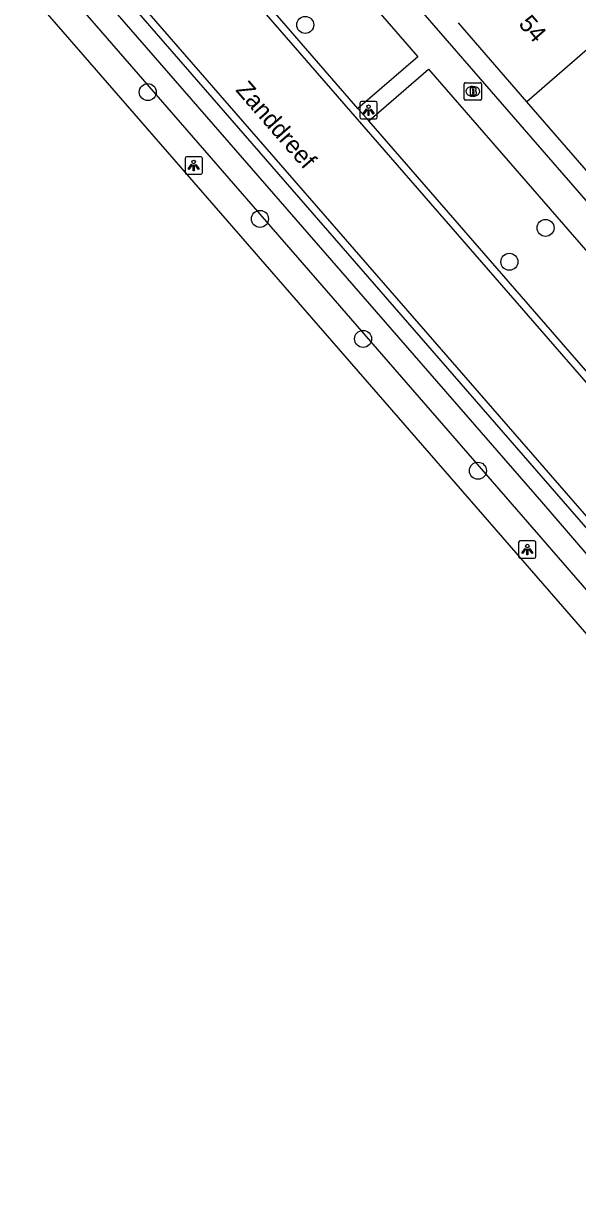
# Model space of a CAD drawing. Extents: x 155888 to 156864, y 383882 to 384671.
# Drawn here: x 156526.6 to 156558.5, y 383971.7 to 384038.7 of the extents above; entities that cross this region are included whole.
import ezdxf

# ---------------------------------------------------------------- set-up
doc = ezdxf.new("R2010")
doc.units = 0
for name, color, linetype in [('IMGEO_Boom', 7, 'Continuous'), ('IMGEO_Brandkraan', 7, 'Continuous'), ('IMGEO_Greppel_droge_sloot', 7, 'Continuous'), ('IMGEO_Lichtpunt', 7, 'Continuous'), ('IMGEO_Openbare_ruimte_label', 7, 'Continuous'), ('IMGEO_OVBaan_gesloten', 7, 'Continuous'), ('IMGEO_Pand', 7, 'Continuous'), ('IMGEO_Pand_nummerreeks', 7, 'Continuous'), ('IMGEO_Rijbaan_lokaal_gesloten', 7, 'Continuous'), ('IMGEO_Rijbaan_lokaal_open', 7, 'Continuous'), ('IMGEO_Voetpad_open', 7, 'Continuous')]:
    doc.layers.add(name, color=color, linetype=linetype)

msp = doc.modelspace()

# ---------------------------------------------------------------- linework, layer by layer
at = {"layer": 'IMGEO_Boom'}
for centre in [(156542.849, 384038.562), (156533.8, 384034.703), (156540.247, 384027.412), (156556.658, 384026.899), (156554.579, 384024.951), (156546.169, 384020.517), (156552.775, 384012.943)]:
    msp.add_circle(centre, 0.489, dxfattribs=at)
at = {"layer": 'IMGEO_Brandkraan'}
for p, q in [((156551.982, 384034.318), (156551.982, 384035.17)), ((156552.057, 384035.244), (156552.909, 384035.244)), ((156552.47, 384035.024), (156552.495, 384035.024)), ((156552.983, 384035.17), (156552.983, 384034.318)), ((156552.909, 384034.244), (156552.057, 384034.244)), ((156552.493, 384034.464), (156552.468, 384034.464))]:
    msp.add_line(p, q, dxfattribs=at)
for points in [[(156551.982, 384034.318), (156551.982, 384035.17)], [(156552.057, 384035.244), (156552.909, 384035.244)], [(156552.33, 384034.944), (156552.33, 384034.544), (156552.543, 384034.544)], [(156552.561, 384034.944), (156552.33, 384034.944)], [(156552.509, 384034.863), (156552.455, 384034.863), (156552.455, 384034.787)], [(156552.455, 384034.787), (156552.508, 384034.787)], [(156552.517, 384034.711), (156552.455, 384034.711), (156552.455, 384034.63)], [(156552.983, 384035.17), (156552.983, 384034.318)], [(156552.909, 384034.244), (156552.057, 384034.244)], [(156552.455, 384034.63), (156552.517, 384034.63)]]:
    msp.add_lwpolyline(points, dxfattribs=at)
for centre, radius, start, end in [((156552.059, 384035.168), 0.0765, 91.55205, 178.44795), ((156552.059, 384035.168), 0.0765, 91.55205, 178.44795), ((156552.51, 384034.825), 0.0379, 267.82845, 90.93552), ((156552.518, 384034.67), 0.0404, 269.87594, 90.50774), ((156552.565, 384034.799), 0.145, 59.4692, 91.53667), ((156552.59, 384034.846), 0.0922, 285.51372, 58.15012), ((156552.595, 384034.654), 0.105, 301.31148, 78.98903), ((156552.907, 384035.168), 0.0765, 1.55205, 88.44795), ((156552.907, 384035.168), 0.0765, 1.55205, 88.44795), ((156552.059, 384034.32), 0.0765, 181.55205, 268.44795), ((156552.059, 384034.32), 0.0765, 181.55205, 268.44795), ((156552.549, 384034.795), 0.251, 268.66757, 293.53466), ((156552.907, 384034.32), 0.0765, 271.55205, 358.44795), ((156552.907, 384034.32), 0.0765, 271.55205, 358.44795)]:
    msp.add_arc(centre, radius, start, end, dxfattribs=at)
for centre, major_axis, ratio, start_param, end_param in [((156552.469, 384034.744), (-0.387, 0.002), 0.722429, 4.712389, 7.853982), ((156552.494, 384034.744), (-0.39, 0.002), 0.717154, 1.570796, 4.712389)]:
    msp.add_ellipse(centre, major_axis=major_axis, ratio=ratio, start_param=start_param, end_param=end_param, dxfattribs=at)
at = {"layer": 'IMGEO_Greppel_droge_sloot'}
msp.add_lwpolyline([(156528.954, 384042.75), (156556.426, 384011.152), (156566.03, 384000), (156572.445, 383992.551), (156580.931, 383982.719), (156582.218, 383981.09), (156584.728, 383977.511), (156585.273, 383976.032), (156571.074, 383992.201), (156564.306, 384000), (156555.384, 384010.282), (156527.92, 384041.892)], dxfattribs=at)
at = {"layer": 'IMGEO_Lichtpunt'}
for p, q in [((156545.989, 384034.067), (156545.989, 384033.26)), ((156545.989, 384034.067), (156545.989, 384033.26)), ((156546.891, 384034.162), (156546.083, 384034.162)), ((156546.891, 384034.162), (156546.083, 384034.162)), ((156546.985, 384033.26), (156546.985, 384034.067)), ((156546.985, 384033.26), (156546.985, 384034.067)), ((156546.083, 384033.166), (156546.891, 384033.166)), ((156546.083, 384033.166), (156546.891, 384033.166)), ((156535.938, 384030.887), (156535.938, 384030.08)), ((156535.938, 384030.887), (156535.938, 384030.08)), ((156536.84, 384030.982), (156536.032, 384030.982)), ((156536.84, 384030.982), (156536.032, 384030.982)), ((156536.934, 384030.08), (156536.934, 384030.887)), ((156536.934, 384030.08), (156536.934, 384030.887)), ((156536.032, 384029.986), (156536.84, 384029.986)), ((156536.032, 384029.986), (156536.84, 384029.986)), ((156555.113, 384008.815), (156555.113, 384008.008)), ((156555.113, 384008.815), (156555.113, 384008.008)), ((156556.015, 384008.91), (156555.207, 384008.91)), ((156556.015, 384008.91), (156555.207, 384008.91)), ((156556.109, 384008.008), (156556.109, 384008.815)), ((156556.109, 384008.008), (156556.109, 384008.815)), ((156555.207, 384007.914), (156556.015, 384007.914)), ((156555.207, 384007.914), (156556.015, 384007.914))]:
    msp.add_line(p, q, dxfattribs=at)
for points in [[(156546.363, 384033.731), (156546.402, 384033.703), (156546.214, 384033.441), (156546.176, 384033.468), (156546.363, 384033.731)], [(156546.465, 384033.683), (156546.512, 384033.683), (156546.512, 384033.361), (156546.465, 384033.361), (156546.465, 384033.683)], [(156546.575, 384033.703), (156546.613, 384033.73), (156546.8, 384033.468), (156546.761, 384033.44), (156546.575, 384033.703)], [(156536.312, 384030.551), (156536.351, 384030.523), (156536.163, 384030.261), (156536.125, 384030.288), (156536.312, 384030.551)], [(156536.414, 384030.503), (156536.461, 384030.503), (156536.461, 384030.181), (156536.414, 384030.181), (156536.414, 384030.503)], [(156536.524, 384030.523), (156536.562, 384030.55), (156536.749, 384030.288), (156536.71, 384030.26), (156536.524, 384030.523)], [(156555.487, 384008.479), (156555.526, 384008.451), (156555.338, 384008.189), (156555.3, 384008.216), (156555.487, 384008.479)], [(156555.589, 384008.431), (156555.636, 384008.431), (156555.636, 384008.109), (156555.589, 384008.109), (156555.589, 384008.431)], [(156555.699, 384008.451), (156555.737, 384008.478), (156555.924, 384008.216), (156555.885, 384008.188), (156555.699, 384008.451)]]:
    msp.add_lwpolyline(points, dxfattribs=at)
for centre in [(156546.488, 384033.865), (156536.437, 384030.685), (156555.612, 384008.613)]:
    msp.add_circle(centre, 0.0994, dxfattribs=at)
for centre, start, end in [((156546.083, 384034.067), 90, 180), ((156546.083, 384034.067), 90, 180), ((156546.891, 384034.067), 0, 90), ((156546.891, 384034.067), 0, 90), ((156546.083, 384033.26), 180, 270), ((156546.083, 384033.26), 180, 270), ((156546.891, 384033.26), 270, 0), ((156546.891, 384033.26), 270, 360), ((156536.032, 384030.887), 90, 180), ((156536.032, 384030.887), 90, 180), ((156536.84, 384030.887), 0, 90), ((156536.84, 384030.887), 0, 90), ((156536.032, 384030.08), 180, 270), ((156536.032, 384030.08), 180, 270), ((156536.84, 384030.08), 270, 0), ((156536.84, 384030.08), 270, 360), ((156555.207, 384008.815), 90, 180), ((156555.207, 384008.815), 90, 180), ((156556.015, 384008.815), 0, 90), ((156556.015, 384008.815), 0, 90), ((156555.207, 384008.008), 180, 270), ((156555.207, 384008.008), 180, 270), ((156556.015, 384008.008), 270, 0), ((156556.015, 384008.008), 270, 360)]:
    msp.add_arc(centre, 0.0946, start, end, dxfattribs=at)
at = {"layer": 'IMGEO_OVBaan_gesloten'}
msp.add_lwpolyline([(156660.479, 383886.538), (156657.48, 383890.128), (156649.574, 383899.314), (156634.845, 383916.306), (156562.118, 384000), (156526.643, 384040.832)], dxfattribs=at)
at = {"layer": 'IMGEO_Pand'}
for points in [[(156565.256, 384042.554), (156555.581, 384034.149)], [(156555.581, 384034.149), (156551.649, 384038.679)], [(156559.513, 384029.619), (156555.581, 384034.149)]]:
    msp.add_lwpolyline(points, dxfattribs=at)
at = {"layer": 'IMGEO_Rijbaan_lokaal_gesloten'}
for points in [[(156529.628, 384051.804), (156565.483, 384010.532), (156574.636, 384000), (156603.554, 383966.725)], [(156646.206, 383910.051), (156567.998, 384000), (156530.033, 384043.663)]]:
    msp.add_lwpolyline(points, dxfattribs=at)
at = {"layer": 'IMGEO_Rijbaan_lokaal_open'}
for points in [[(156545.876, 384033.764), (156533.37, 384048.181)], [(156646.206, 383910.051), (156645.847, 383909.788), (156626.506, 383932.134), (156601.837, 383960.361), (156567.837, 383999.499), (156567.401, 384000), (156529.694, 384043.376)], [(156545.876, 384033.764), (156546.504, 384033.054)], [(156560.867, 384016.521), (156546.504, 384033.054)]]:
    msp.add_lwpolyline(points, dxfattribs=at)
at = {"layer": 'IMGEO_Voetpad_open'}
for points in [[(156570.638, 384015.053), (156532.534, 384058.953)], [(156533.37, 384048.181), (156536.777, 384051.19), (156549.317, 384036.731), (156545.876, 384033.764)], [(156546.504, 384033.054), (156549.932, 384036.025), (156564.3, 384019.486), (156560.867, 384016.521)]]:
    msp.add_lwpolyline(points, dxfattribs=at)

# ---------------------------------------------------------------- texts
at = {"layer": 'IMGEO_Openbare_ruimte_label'}
msp.add_text('Zanddreef', height=1, rotation=310.98653, dxfattribs=at).set_placement((156538.805, 384034.803))
at = {"layer": 'IMGEO_Pand_nummerreeks'}
msp.add_text('54', height=1, rotation=310.95575, dxfattribs=at).set_placement((156555.063, 384038.591))

doc.saveas('drawing.dxf')
